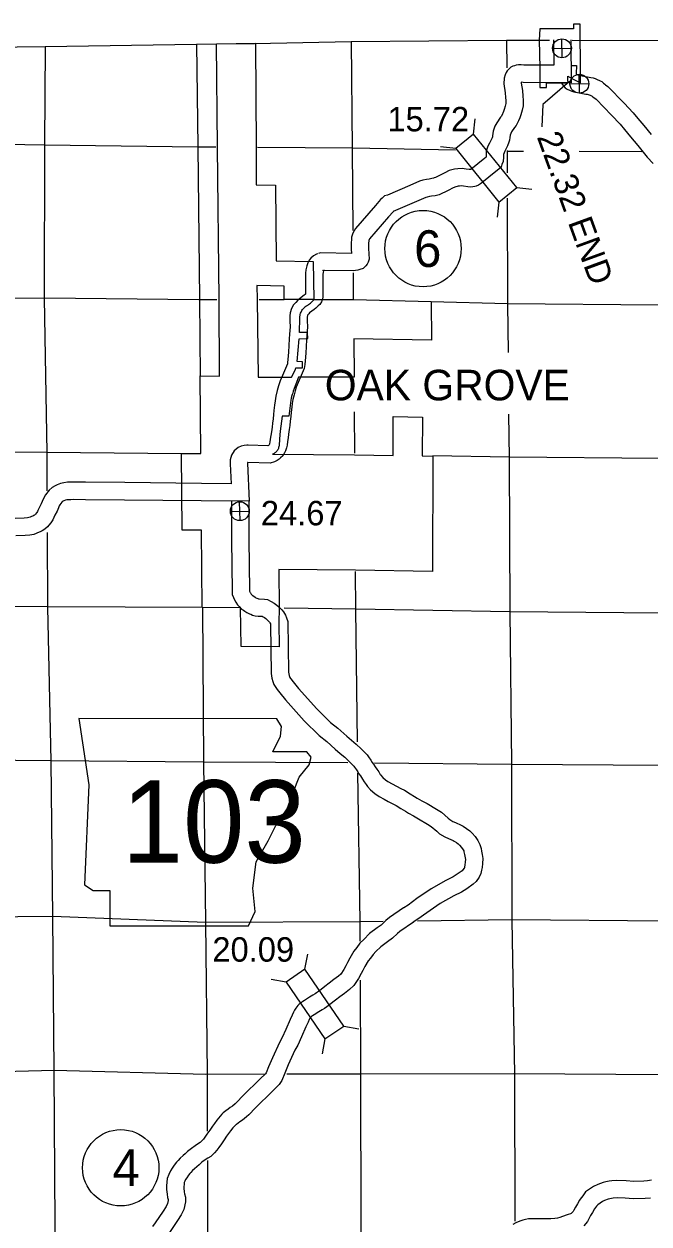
# Model space of a CAD drawing. Extents: x 77230 to 630905, y 790554 to 1662844.
# Drawn here: x 452513 to 474126, y 1600152 to 1641619 of the extents above; entities that cross this region are included whole.
import ezdxf

# ---------------------------------------------------------------- set-up
doc = ezdxf.new("R2010")
doc.units = 0
for name, color, linetype in [('Level 12', 7, 'Continuous'), ('Level 14', 7, 'Continuous'), ('Level 15', 7, 'Continuous'), ('Level 16', 7, 'Continuous'), ('Level 19', 7, 'Continuous'), ('Level 22', 7, 'Continuous'), ('Level 24', 7, 'Continuous'), ('Level 27', 7, 'Continuous'), ('Level 31', 7, 'Continuous'), ('Level 32', 7, 'Continuous'), ('Level 33', 7, 'Continuous'), ('Level 34', 7, 'Continuous')]:
    doc.layers.add(name, color=color, linetype=linetype)

msp = doc.modelspace()

# ---------------------------------------------------------------- linework, layer by layer
at = {"layer": 'Level 12'}
msp.add_lwpolyline([(471749, 1641619), (471514, 1641613), (471520, 1641456), (470348, 1641449), (470331, 1641058), (470351, 1640108), (470356, 1639423), (470584, 1639422), (470586, 1639589), (471329, 1639587), (471322, 1639680), (471315, 1639760), (471316, 1639814), (471481, 1639725), (471641, 1639638), (471686, 1639615), (471732, 1639594), (471756, 1639585), (471755, 1639892)], close=True, dxfattribs=at)
for points in [[(461107, 1626757), (463943, 1626737), (465281, 1626713), (465276, 1628054), (466289, 1628037), (466284, 1626695), (466650, 1626689), (466640, 1622696), (463977, 1622743), (461328, 1622772), (461336, 1621427), (461327, 1620927), (461342, 1620095), (460022, 1620107), (460002, 1621439), (458681, 1621452), (458675, 1621452), (458653, 1624127), (457981, 1624131), (457957, 1626779), (458625, 1626774), (458603, 1629456), (459277, 1629445), (459260, 1632105), (459199, 1637367), (459165, 1640932)], [(459165, 1640932), (460524, 1640958), (460541, 1637356), (460541, 1636060), (461213, 1636053), (461236, 1633434), (462511, 1633415), (462539, 1632101)], [(462539, 1632101), (461510, 1632102), (461508, 1632556), (460569, 1632583), (460579, 1632104), (460608, 1629420), (461768, 1629419)], [(462542, 1632101), (463907, 1632099), (466592, 1632027), (466604, 1630691), (463916, 1630739), (463925, 1629410), (462011, 1629418)], [(462040, 1630964), (462048, 1631464), (462052, 1631499), (462058, 1631552), (462065, 1631584), (462076, 1631622), (462093, 1631667), (462123, 1631718), (462143, 1631749), (462172, 1631782), (462187, 1631801), (462210, 1631823), (462230, 1631841), (462259, 1631864), (462324, 1631908), (462351, 1631926), (462385, 1631951), (462415, 1631974), (462453, 1632006), (462479, 1632028), (462499, 1632050), (462516, 1632069), (462532, 1632086), (462542, 1632101)], [(462028, 1630741), (462325, 1630747), (462316, 1630963), (462040, 1630964)], [(461965, 1629951), (462028, 1630741)], [(461768, 1629419), (461816, 1629520), (461900, 1629692), (461919, 1629733)], [(461919, 1629733), (462142, 1629733), (462147, 1629950), (461965, 1629951)], [(462011, 1629418), (461824, 1628928), (461804, 1628861), (461790, 1628817), (461779, 1628785), (461766, 1628743), (461756, 1628695), (461743, 1628621), (461674, 1628067)], [(461446, 1628068), (461369, 1627544), (461352, 1627286), (461335, 1627048), (461328, 1627016), (461319, 1626983), (461314, 1626968), (461309, 1626952), (461301, 1626931), (461294, 1626918), (461290, 1626909), (461284, 1626897), (461270, 1626877), (461258, 1626862), (461249, 1626850), (461236, 1626837), (461225, 1626826), (461217, 1626819), (461205, 1626809), (461192, 1626800), (461179, 1626792), (461165, 1626783), (461141, 1626771), (461107, 1626757)], [(461674, 1628067), (461446, 1628068)]]:
    msp.add_lwpolyline(points, dxfattribs=at)
at = {"layer": 'Level 14'}
for points in [[(440914, 1640718), (443313, 1640710), (448380, 1640788), (453246, 1640846), (458482, 1640923), (459171, 1640928), (460489, 1640951), (463825, 1641013), (469199, 1641058), (470689, 1641056)], [(471472, 1641055), (474439, 1641052), (477635, 1641116)]]:
    msp.add_lwpolyline(points, dxfattribs=at)
at = {"layer": 'Level 15'}
for points in [[(439289, 1616223), (448602, 1616215), (453440, 1616167), (458710, 1616122), (463709, 1616094)], [(464632, 1616087), (469369, 1616046), (474647, 1616003), (478077, 1615938)]]:
    msp.add_lwpolyline(points, dxfattribs=at)
at = {"layer": 'Level 16'}
for points in [[(458482, 1640923), (458522, 1637371), (458583, 1632110), (458606, 1629435)], [(463825, 1641013), (463863, 1637305), (463882, 1634482)], [(469199, 1641058), (469204, 1640100)], [(453246, 1640846), (453219, 1637454), (453213, 1632139), (453299, 1626807), (453306, 1625486)], [(459142, 1637358), (458530, 1637361), (453224, 1637434), (448437, 1637513), (443324, 1637487), (440964, 1637613)], [(467429, 1637257), (463889, 1637334), (460587, 1637351)], [(469216, 1637251), (469216, 1637234), (469219, 1636479)], [(469781, 1637216), (469235, 1637218)], [(473880, 1637202), (471712, 1637209)], [(469222, 1635596), (469235, 1631938), (469251, 1630262)], [(463893, 1633018), (463899, 1632100)], [(459182, 1632089), (458563, 1632090), (453225, 1632148), (448532, 1632121)], [(461510, 1632088), (460647, 1632088)], [(477810, 1631916), (474451, 1631906), (469233, 1631944), (466593, 1632014)], [(463932, 1628214), (463945, 1626793)], [(469271, 1628134), (469285, 1626631), (469316, 1621301), (469373, 1616054), (469380, 1610640), (469476, 1605327), (469490, 1600245)], [(457965, 1626765), (453301, 1626815), (448581, 1626847), (443299, 1626832), (441140, 1626852)], [(477890, 1626585), (474489, 1626606), (469294, 1626645), (466653, 1626695)], [(453314, 1624042), (453329, 1621471), (453442, 1616149), (453503, 1610766), (453547, 1605448), (453585, 1600111), (453627, 1595706)], [(463963, 1622700), (463977, 1621387), (464030, 1616808)], [(458689, 1621450), (453333, 1621477), (448582, 1621525), (447966, 1621527)], [(458689, 1621450), (458716, 1616120), (458794, 1610573), (458846, 1605338), (458853, 1603355)], [(478018, 1621263), (474569, 1621262), (469310, 1621301), (463987, 1621393), (461505, 1621431)], [(464044, 1615745), (464129, 1610607), (464132, 1609926)], [(464934, 1610600), (464153, 1610589), (458792, 1610573), (453513, 1610778), (448668, 1610730)], [(478175, 1610622), (474718, 1610618), (469378, 1610658), (466118, 1610615)], [(464139, 1608582), (464154, 1605327), (464163, 1600025), (464192, 1595925)], [(460820, 1605326), (458806, 1605321), (453562, 1605461), (448691, 1605330)], [(478249, 1605315), (474744, 1605306), (469453, 1605337), (464146, 1605335), (461603, 1605328)], [(458856, 1602352), (458863, 1600040), (458902, 1595826)]]:
    msp.add_lwpolyline(points, dxfattribs=at)
at = {"layer": 'Level 19'}
for p, q in [((468057, 1637811), (468112, 1638337)), ((467441, 1637313), (466916, 1637369)), ((469552, 1635964), (470077, 1635909)), ((468936, 1635466), (468880, 1634941)), ((462230, 1608953), (462327, 1609472)), ((461577, 1608505), (461058, 1608601)), ((463574, 1606994), (464094, 1606897)), ((462921, 1606546), (462825, 1606027))]:
    msp.add_line(p, q, dxfattribs=at)
for points in [[(467441, 1637313), (468936, 1635466), (469552, 1635964), (468057, 1637811)], [(463574, 1606994), (462230, 1608953), (461577, 1608505), (462921, 1606546)]]:
    msp.add_lwpolyline(points, close=True, dxfattribs=at)
at = {"layer": 'Level 22'}
for points in [[(470818, 1641074), (470830, 1640192), (469798, 1640200), (469706, 1640208), (469616, 1640203), (469535, 1640198), (469473, 1640179), (469416, 1640157), (469348, 1640126), (469277, 1640063), (469218, 1639998), (469185, 1639942), (469150, 1639865), (469120, 1639752), (469102, 1639557), (469152, 1639245), (469168, 1639074), (469176, 1638972), (469172, 1638869), (469153, 1638782), (469121, 1638659), (469096, 1638590), (469073, 1638534), (469060, 1638511), (469021, 1638434), (468992, 1638397), (468863, 1638205), (468795, 1638086), (468735, 1637912), (468717, 1637752), (468715, 1637725), (468698, 1637689), (468668, 1637616), (468661, 1637597), (468609, 1637499), (468557, 1637393), (468499, 1637219), (468491, 1637038), (468491, 1637018), (468470, 1637004), (468445, 1636983), (467964, 1636594), (467961, 1636591), (467944, 1636588), (467940, 1636587), (467910, 1636589), (467798, 1636604), (467663, 1636624), (467512, 1636619), (467397, 1636598), (467216, 1636552), (467060, 1636481), (466928, 1636406), (466814, 1636353), (466742, 1636319), (466699, 1636301), (466673, 1636289), (466613, 1636275), (466520, 1636259), (466436, 1636249), (466304, 1636222), (466191, 1636187), (465850, 1636035), (465081, 1635706), (464979, 1635679), (464899, 1635602), (464843, 1635551), (464668, 1635347), (463980, 1634557), (463926, 1634476), (463886, 1634392), (463843, 1634253), (463835, 1634153), (463832, 1634080), (463827, 1633979), (463832, 1633839), (463838, 1633692), (462763, 1633707), (462699, 1633690)], [(471418, 1641074), (471438, 1639587), (469772, 1639601), (469709, 1639606), (469707, 1639578), (469747, 1639319), (469765, 1639126), (469777, 1638985), (469770, 1638794), (469737, 1638641), (469694, 1638482), (469657, 1638378), (469615, 1638273), (469589, 1638227), (469527, 1638106), (469475, 1638041), (469373, 1637889), (469344, 1637838), (469324, 1637779), (469314, 1637693), (469306, 1637601), (469272, 1637499), (469247, 1637446), (469231, 1637407), (469214, 1637358), (469142, 1637225), (469113, 1637165), (469095, 1637110), (469091, 1637018), (469087, 1636866), (469038, 1636765), (469009, 1636675), (468876, 1636552), (468830, 1636522), (468340, 1636126), (468299, 1636094), (468225, 1636048), (468151, 1636021), (468104, 1636008), (468038, 1635995), (467963, 1635986), (467856, 1635990), (467712, 1636010), (467630, 1636023), (467578, 1636021), (467525, 1636011), (467415, 1635983), (467333, 1635946), (467203, 1635872), (467068, 1635809), (466988, 1635772), (466944, 1635753), (466870, 1635719), (466731, 1635686), (466605, 1635665), (466533, 1635657), (466454, 1635640), (466403, 1635625), (466090, 1635485), (465283, 1635140), (465274, 1635132), (465123, 1634955), (464457, 1634191), (464449, 1634178), (464446, 1634174), (464436, 1634140), (464434, 1634116), (464431, 1634052), (464427, 1633973), (464431, 1633861), (464447, 1633489), (464411, 1633389), (464375, 1633321), (464329, 1633259), (464240, 1633166), (464125, 1633134), (464061, 1633111), (463891, 1633091), (462838, 1633106)], [(471457, 1640188), (471617, 1640187), (471607, 1639906), (471612, 1639893), (471614, 1639890), (471617, 1639886), (471626, 1639873), (471630, 1639871), (471667, 1639861), (471698, 1639855), (471820, 1639833), (472059, 1639787), (472115, 1639776), (472196, 1639756), (472259, 1639735), (472313, 1639714), (472356, 1639695), (472396, 1639678), (472433, 1639658), (472492, 1639628), (472554, 1639578), (472600, 1639542), (472625, 1639522), (472699, 1639463), (473263, 1638883), (473583, 1638545), (473737, 1638351), (473941, 1638111), (474198, 1637803)], [(471101, 1639577), (471125, 1639542), (471166, 1639484), (471224, 1639418), (471298, 1639365), (471371, 1639327), (471452, 1639298), (471528, 1639278), (471585, 1639266), (471711, 1639243), (471946, 1639198), (471987, 1639190), (472026, 1639180), (472052, 1639171), (472087, 1639158), (472116, 1639145), (472137, 1639136), (472160, 1639124), (472161, 1639124), (472181, 1639107), (472232, 1639068), (472251, 1639053), (472295, 1639018), (472830, 1638468), (473130, 1638152), (473274, 1637970), (473482, 1637725), (473736, 1637421), (474063, 1637020), (474268, 1636800)], [(462671, 1633681), (462626, 1633664), (462519, 1633608), (462436, 1633527), (462380, 1633454), (462331, 1633364), (462294, 1633268), (462263, 1633124), (462251, 1633009), (462250, 1632288), (462234, 1632272), (462198, 1632250), (461977, 1632078), (461908, 1632001), (461835, 1631917), (461762, 1631787), (461721, 1631641), (461710, 1631537), (461704, 1631353), (461715, 1631160), (461692, 1630900), (461682, 1630743), (461656, 1630280), (461636, 1630024), (461627, 1629917), (461621, 1629874), (461447, 1629467), (461368, 1629283), (461312, 1629111), (461269, 1628949), (461223, 1628760), (461195, 1628595), (461176, 1628449), (461158, 1628259), (461145, 1628120), (461126, 1627973), (461109, 1627820), (461092, 1627686), (461067, 1627529), (461051, 1627402), (461031, 1627275), (461016, 1627168), (461006, 1627118), (461000, 1627097), (460987, 1627076), (460965, 1627058), (460948, 1627045), (460264, 1627067), (460215, 1627066), (460122, 1627058), (460021, 1627029), (459920, 1626988), (459785, 1626875), (459689, 1626719), (459643, 1626556), (459645, 1626422), (459673, 1625733)], [(462882, 1633119), (462881, 1633119), (462876, 1633109), (462871, 1633096), (462857, 1633031), (462851, 1632978), (462850, 1632190), (462838, 1632116), (462800, 1632013), (462738, 1631928), (462686, 1631875), (462605, 1631796), (462542, 1631757), (462388, 1631638), (462358, 1631605), (462329, 1631571), (462320, 1631555), (462313, 1631528), (462309, 1631497), (462305, 1631360), (462317, 1631149), (462290, 1630855), (462281, 1630707), (462255, 1630241), (462235, 1629975), (462224, 1629850), (462205, 1629712), (461998, 1629231), (461930, 1629072), (461888, 1628942), (461851, 1628802), (461811, 1628638), (461788, 1628505), (461772, 1628382), (461756, 1628204), (461742, 1628054), (461722, 1627900), (461705, 1627748), (461686, 1627601), (461661, 1627444), (461645, 1627319), (461625, 1627188), (461608, 1627063), (461589, 1626976), (461561, 1626873), (461524, 1626806), (461460, 1626696), (461383, 1626624), (461336, 1626586), (461267, 1626534), (461179, 1626488), (461028, 1626442), (460259, 1626467), (460248, 1626467), (460245, 1626466), (460245, 1626440), (460299, 1625128)], [(459673, 1625733), (458646, 1625741), (455995, 1625770), (454641, 1625782), (454217, 1625783), (454125, 1625782), (454017, 1625782), (453891, 1625766), (453775, 1625738), (453657, 1625693), (453587, 1625659), (453483, 1625598), (453380, 1625508), (453258, 1625347), (453196, 1625251), (453144, 1625122), (453112, 1625041), (453047, 1624921), (452992, 1624805), (452978, 1624770), (452957, 1624740), (452949, 1624726), (452912, 1624682), (452893, 1624659), (452882, 1624649), (452857, 1624635), (452818, 1624615), (452771, 1624595), (452725, 1624579), (452678, 1624561), (452631, 1624551), (452524, 1624544), (452205, 1624531)], [(460299, 1625128), (458641, 1625141), (455989, 1625170), (454638, 1625182), (454222, 1625183), (454129, 1625181), (454054, 1625182), (453999, 1625175), (453953, 1625164), (453895, 1625142), (453870, 1625130), (453835, 1625109), (453821, 1625096), (453750, 1625002), (453731, 1624973), (453702, 1624900), (453657, 1624787), (453582, 1624649), (453541, 1624562), (453509, 1624484), (453463, 1624417), (453440, 1624379), (453375, 1624300), (453331, 1624247), (453236, 1624159), (453142, 1624107), (453070, 1624069), (452983, 1624034), (452932, 1624016), (452849, 1623984), (452713, 1623955), (452555, 1623945), (452235, 1623931)], [(459686, 1625125), (459685, 1623799)], [(460286, 1625133), (460285, 1623799)], [(460286, 1625431), (460286, 1625391)], [(459685, 1623795), (459709, 1622024), (459715, 1621910), (459758, 1621797), (459790, 1621720), (459833, 1621638), (459900, 1621548), (459951, 1621485), (460037, 1621402), (460101, 1621364), (460155, 1621324), (460216, 1621280), (460306, 1621240), (460357, 1621221), (460411, 1621192), (460509, 1621163), (460616, 1621155), (460746, 1621151), (460784, 1621133), (460833, 1621106), (460875, 1621073), (460920, 1621034), (460960, 1620995), (460983, 1620970), (460999, 1620952), (461016, 1620923), (461032, 1620887), (461037, 1620872), (461058, 1619173), (461081, 1619018), (461122, 1618904), (461158, 1618798), (461216, 1618691), (461263, 1618624), (461358, 1618506), (461554, 1618270), (462200, 1617541), (462718, 1617030), (462986, 1616822), (463278, 1616560), (463448, 1616412), (463603, 1616281), (463758, 1616138), (463829, 1616070), (463878, 1616018), (463915, 1615975), (463946, 1615936), (464008, 1615848), (464054, 1615773), (464097, 1615711), (464144, 1615634), (464217, 1615522), (464280, 1615436), (464343, 1615334), (464396, 1615270), (464500, 1615159), (464640, 1615026), (464792, 1614923), (464967, 1614835), (465111, 1614757), (465266, 1614674), (465380, 1614617), (465544, 1614513), (465700, 1614415), (465810, 1614346), (465983, 1614251), (466153, 1614157), (466469, 1613967), (466594, 1613893), (466786, 1613725), (466886, 1613640), (467061, 1613531), (467197, 1613473), (467353, 1613403), (467391, 1613381), (467472, 1613330), (467531, 1613286), (467569, 1613247), (467642, 1613163), (467698, 1613087), (467717, 1613051), (467728, 1613007), (467741, 1612925), (467768, 1612809), (467778, 1612746), (467773, 1612667), (467757, 1612557), (467748, 1612490), (467742, 1612463), (467732, 1612443), (467693, 1612386), (467664, 1612360), (467494, 1612236), (467349, 1612144), (467100, 1612019), (466593, 1611737), (466093, 1611395), (465792, 1611175), (465644, 1611076)], [(460285, 1623803), (460309, 1622043), (460309, 1622036), (460316, 1622017), (460335, 1621972), (460342, 1621959), (460373, 1621918), (460395, 1621890), (460403, 1621883), (460431, 1621866), (460511, 1621808), (460519, 1621802), (460534, 1621795), (460604, 1621769), (460628, 1621756), (460647, 1621755), (460827, 1621749), (460931, 1621727), (461060, 1621667), (461168, 1621605), (461257, 1621536), (461325, 1621477), (461391, 1621413), (461429, 1621371), (461486, 1621307), (461552, 1621196), (461594, 1621098), (461636, 1620970), (461657, 1619221), (461666, 1619165), (461688, 1619103), (461710, 1619038), (461727, 1619007), (461741, 1618986), (461822, 1618887), (462010, 1618661), (462636, 1617954), (463115, 1617482), (463371, 1617282), (463675, 1617010), (463838, 1616867), (464000, 1616731), (464170, 1616575), (464257, 1616490), (464323, 1616420), (464376, 1616360), (464426, 1616296), (464512, 1616175), (464557, 1616100), (464600, 1616039), (464652, 1615953), (464710, 1615864), (464778, 1615772), (464830, 1615687), (464846, 1615668), (464926, 1615582), (465017, 1615495), (465096, 1615442), (465244, 1615367), (465395, 1615286), (465543, 1615206), (465675, 1615139), (465863, 1615021), (466018, 1614924), (466114, 1614864), (466273, 1614777), (466454, 1614677), (466777, 1614482), (466947, 1614381), (467177, 1614180), (467240, 1614126), (467339, 1614064), (467437, 1614023), (467627, 1613938), (467703, 1613894), (467812, 1613824), (467927, 1613739), (468011, 1613652), (468110, 1613539), (468205, 1613409), (468281, 1613271), (468317, 1613127), (468331, 1613038), (468357, 1612926), (468381, 1612777), (468371, 1612604), (468351, 1612473), (468339, 1612383), (468311, 1612262), (468252, 1612140), (468150, 1611991), (468045, 1611894), (467831, 1611739), (467644, 1611621), (467381, 1611489), (466909, 1611226), (466440, 1610906), (466136, 1610683), (465976, 1610577)], [(465642, 1611075), (465153, 1610744), (465024, 1610637), (464867, 1610484), (464729, 1610382), (464466, 1610193), (464259, 1609988), (464126, 1609855), (464020, 1609710), (463916, 1609583), (463784, 1609343), (463695, 1609194), (463640, 1609073), (463569, 1608941), (463464, 1608784), (463390, 1608717), (463230, 1608599), (463070, 1608475), (462917, 1608359), (462726, 1608214), (462631, 1608143), (462583, 1608110), (462501, 1608062), (462391, 1607987), (462321, 1607947), (462280, 1607922), (462217, 1607879), (462157, 1607841), (462119, 1607814), (462095, 1607798), (462031, 1607746), (461978, 1607698), (461909, 1607616), (461868, 1607544), (461830, 1607467), (461791, 1607372), (461713, 1607213), (461565, 1606869), (461439, 1606596), (461347, 1606423), (461101, 1605899), (460973, 1605588), (460885, 1605375), (460866, 1605342), (460685, 1605168), (460093, 1604589), (459862, 1604347), (459817, 1604303), (459720, 1604228), (459638, 1604173), (459568, 1604123), (459489, 1604067), (459445, 1604029), (459398, 1603989), (459356, 1603945), (459293, 1603875), (459176, 1603743), (459096, 1603628), (459026, 1603528), (458935, 1603397), (458840, 1603253), (458770, 1603148), (458719, 1603085), (458666, 1603023), (458610, 1602970), (458547, 1602933), (458438, 1602858), (458301, 1602760), (458171, 1602654), (458089, 1602577), (458015, 1602514), (457918, 1602425), (457844, 1602347), (457790, 1602291), (457711, 1602190), (457640, 1602078), (457581, 1601990), (457517, 1601864), (457468, 1601719), (457452, 1601594), (457439, 1601476), (457441, 1601348), (457460, 1601179), (457481, 1601073), (457496, 1600999), (457498, 1600967), (457473, 1600859), (457424, 1600759), (457323, 1600596), (457050, 1600195), (456959, 1600064)], [(465978, 1610578), (465513, 1610263), (465425, 1610190), (465256, 1610025), (465082, 1609897), (464855, 1609734), (464683, 1609563), (464584, 1609464), (464494, 1609342), (464415, 1609245), (464305, 1609045), (464227, 1608915), (464178, 1608806), (464083, 1608630), (463922, 1608390), (463771, 1608253), (463592, 1608121), (463435, 1607999), (463280, 1607881), (463088, 1607735), (462981, 1607655), (462903, 1607602), (462822, 1607555), (462711, 1607478), (462622, 1607427), (462600, 1607415), (462548, 1607379), (462494, 1607344), (462456, 1607317), (462449, 1607312), (462422, 1607291), (462412, 1607281), (462402, 1607271), (462397, 1607261), (462377, 1607221), (462339, 1607127), (462258, 1606963), (462113, 1606625), (461977, 1606329), (461883, 1606154), (461650, 1605657), (461528, 1605359), (461424, 1605108), (461342, 1604967), (461102, 1604737), (460520, 1604167), (460288, 1603924), (460211, 1603850), (460070, 1603740), (459979, 1603680), (459918, 1603636), (459859, 1603593), (459836, 1603574), (459811, 1603553), (459794, 1603535), (459740, 1603475), (459649, 1603372), (459588, 1603284), (459518, 1603185), (459433, 1603061), (459340, 1602922), (459254, 1602792), (459179, 1602700), (459100, 1602608), (458974, 1602489), (458871, 1602427), (458782, 1602367), (458666, 1602284), (458567, 1602202), (458488, 1602128), (458412, 1602064), (458340, 1601998), (458279, 1601934), (458243, 1601896), (458201, 1601843), (458143, 1601752), (458100, 1601687), (458072, 1601631), (458055, 1601582), (458047, 1601522), (458039, 1601448), (458040, 1601388), (458054, 1601269), (458069, 1601191), (458093, 1601078), (458102, 1600914), (458041, 1600657), (457951, 1600469), (457826, 1600268), (457544, 1599854)], [(474215, 1601672), (474075, 1601641), (473952, 1601628), (473601, 1601624), (473334, 1601649), (473016, 1601654), (472839, 1601640), (472744, 1601633), (472632, 1601608), (472543, 1601587), (472357, 1601521), (472212, 1601450), (471934, 1601259), (471836, 1601131), (471745, 1601012), (471726, 1600981), (471650, 1600851), (471585, 1600733), (471527, 1600632), (471500, 1600585), (471448, 1600523), (471434, 1600512), (471410, 1600501), (471329, 1600484), (471263, 1600459), (471045, 1600379), (470958, 1600357), (470865, 1600344), (470726, 1600333), (469962, 1600326), (469851, 1600306), (469757, 1600283), (469663, 1600255), (469517, 1600194), (469418, 1600133)], [(474173, 1601048), (473988, 1601028), (473576, 1601023), (473301, 1601049), (473035, 1601054), (472884, 1601042), (472831, 1601038), (472768, 1601024), (472714, 1601011), (472590, 1600967), (472516, 1600931), (472352, 1600818), (472313, 1600767), (472243, 1600675), (472242, 1600674), (472171, 1600553), (472108, 1600440), (472048, 1600335), (471994, 1600240), (471869, 1600091)]]:
    msp.add_lwpolyline(points, dxfattribs=at)
at = {"layer": 'Level 24'}
msp.add_lwpolyline([(454413, 1617615), (454756, 1615331), (454604, 1611867), (454908, 1611677), (455479, 1611677), (455479, 1610459), (460275, 1610459), (460504, 1610954), (460428, 1611753), (460542, 1612667), (460961, 1613390), (461227, 1613923), (461608, 1614494), (461836, 1615103), (462026, 1615598), (462369, 1616016), (462445, 1616283), (462293, 1616473), (461113, 1616473), (461379, 1617006), (461417, 1617349), (461259, 1617612)], close=True, dxfattribs=at)
at = {"layer": 'Level 31'}
msp.add_lwpolyline([(471381, 1639632), (470449, 1638833), (470416, 1638068)], dxfattribs=at)
at = {"layer": 'Level 33'}
for centre in [(466311, 1633857), (455858, 1602095)]:
    msp.add_circle(centre, 1320, dxfattribs=at)
at = {"layer": 'Level 34'}
for p, q in [((471124, 1640454), (471109, 1641105)), ((470791, 1640772), (471442, 1640787)), ((471725, 1639230), (471710, 1639881)), ((471392, 1639548), (472043, 1639563)), ((459983, 1624457), (459968, 1625108)), ((459650, 1624775), (460301, 1624790))]:
    msp.add_line(p, q, dxfattribs=at)
for centre in [(471116, 1640779), (471718, 1639555), (459976, 1624783)]:
    msp.add_circle(centre, 326, dxfattribs=at)

# ---------------------------------------------------------------- texts
at = {"layer": 'Level 24'}
msp.add_text('103', height=2851.2, dxfattribs=at).set_placement((455895, 1612636))
at = {"layer": 'Level 27'}
msp.add_text('OAK GROVE', height=1056, dxfattribs=at).set_placement((462915, 1628614))
at = {"layer": 'Level 31'}
msp.add_text('22.32 END', height=844.8, rotation=290, dxfattribs=at).set_placement((470238, 1637722))
msp.add_text('24.67', height=844.8, dxfattribs=at).set_placement((460703, 1624295))
at = {"layer": 'Level 32'}
for s, p in [('15.72', (465079, 1637909)), ('20.09', (459027, 1609217))]:
    msp.add_text(s, height=844.8, dxfattribs=at).set_placement(p)
at = {"layer": 'Level 33'}
for s, p in [('6', (466004, 1633223)), ('4', (455574, 1601461))]:
    msp.add_text(s, height=1267, dxfattribs=at).set_placement(p)

doc.saveas('drawing.dxf')
